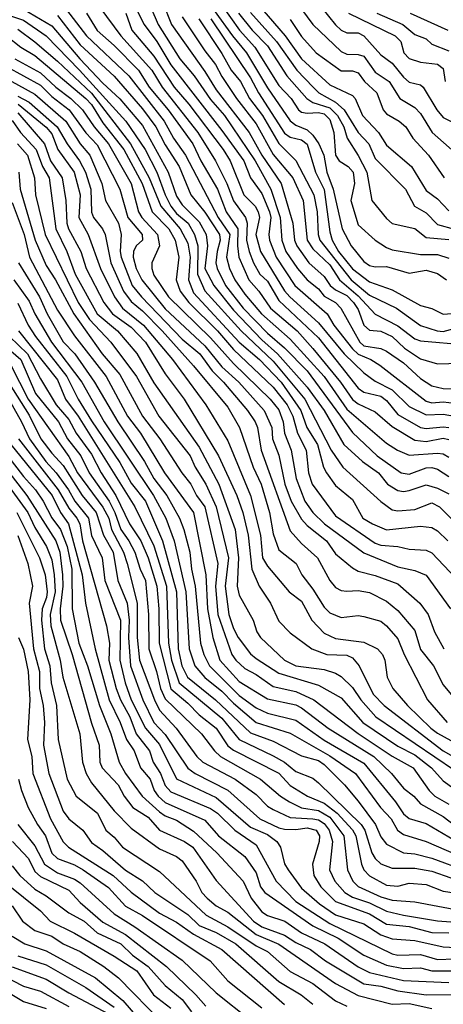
# Model space of a CAD drawing. Header units: metres. Extents: x -51132 to -49532, y -231222 to -229437.
# Tile 276 of 656: x -50989 to -50952, y -230052 to -229965. Entities that reach past the tile are written whole.
import ezdxf

# ---------------------------------------------------------------- set-up
doc = ezdxf.new("R2010")
doc.units = ezdxf.units.M
for name, color, linetype in [('CONTOUR_HALF', 8, 'Continuous'), ('CONTOUR_INDEX', 1, 'Continuous'), ('CONTOUR_INTER', 3, 'Continuous')]:
    doc.layers.add(name, color=color, linetype=linetype)

msp = doc.modelspace()

# ---------------------------------------------------------------- linework, layer by layer
at = {"layer": 'CONTOUR_HALF'}
for points, elevation in [([(-50973.871, -229961.759), (-50970.662, -229966.259), (-50969.414, -229967.759), (-50967.58, -229970.844), (-50965.58, -229973.739), (-50965.08, -229974.117), (-50964.08, -229974.526), (-50963.58, -229974.988), (-50963.042, -229975.759), (-50962.605, -229976.759), (-50962.357, -229978.259), (-50961.786, -229979.759), (-50961.005, -229983.259), (-50960.203, -229984.759), (-50959.08, -229986.131), (-50958.58, -229986.491), (-50958.08, -229986.596), (-50957.08, -229986.562), (-50955.08, -229987.165), (-50953.58, -229986.894), (-50952.58, -229987.18), (-50951.807, -229987.759)], 16.5), ([(-50979.698, -229962.759), (-50978.424, -229965.259), (-50977.317, -229966.759), (-50976.08, -229968.812), (-50971.58, -229974.582), (-50969.642, -229977.259), (-50969.072, -229978.759), (-50968.08, -229980.128), (-50967.4, -229981.759), (-50967.277, -229982.259), (-50967.453, -229983.759), (-50967.404, -229984.259), (-50966.811, -229985.759), (-50965.152, -229988.259), (-50962.324, -229990.759), (-50961.723, -229991.759), (-50960.08, -229993.828), (-50959.58, -229994.306), (-50958.476, -229994.759), (-50957.668, -229995.259), (-50953.58, -229998.439), (-50953.08, -229998.592), (-50952.08, -229998.493), (-50951.08, -229998.632)], 19.5), ([(-50976.823, -229963.259), (-50976.044, -229965.259), (-50973.08, -229969.4), (-50972.08, -229971), (-50969.197, -229974.759), (-50968.077, -229976.759), (-50966.357, -229979.259), (-50965.339, -229982.759), (-50965.178, -229984.259), (-50964.99, -229984.759), (-50963.928, -229986.259), (-50962.58, -229987.448), (-50962.039, -229988.259), (-50961.58, -229988.631), (-50960.58, -229989.121), (-50959.983, -229989.759), (-50959.58, -229990.374), (-50959.068, -229991.759), (-50958.58, -229992.177), (-50957.58, -229992.268), (-50956.58, -229992.755), (-50955.495, -229993.759), (-50954.08, -229994.699), (-50952.58, -229995.146), (-50950.58, -229995.107)], 18.5), ([(-50969.019, -229962.759), (-50966.018, -229966.259), (-50964.58, -229968.278), (-50962.08, -229970.571), (-50960.08, -229971.505), (-50959.855, -229971.759), (-50959.208, -229973.259), (-50957.795, -229974.759), (-50957.08, -229975.879), (-50954.895, -229977.759), (-50953.58, -229979.891), (-50952.58, -229980.621), (-50951.58, -229981.659)], 14.5), ([(-50965.08, -229963.219), (-50963.58, -229965.248), (-50961.08, -229967.633), (-50960.58, -229967.855), (-50959.58, -229967.887), (-50959.08, -229968.048), (-50958.08, -229969.435), (-50956.847, -229970.259), (-50955.901, -229971.759), (-50954.58, -229972.556), (-50954.08, -229973.088), (-50953.074, -229974.759), (-50949.58, -229977.853)], 13.5), ([(-50989.08, -229963.903), (-50986.58, -229965.361), (-50984.112, -229968.259), (-50982.08, -229970.418), (-50980.58, -229971.79), (-50978.58, -229974.144), (-50976.32, -229978.259), (-50975.58, -229980.376), (-50975.08, -229981.132), (-50973.58, -229982.628), (-50972.977, -229983.759), (-50972.868, -229984.759), (-50973.103, -229986.759), (-50972.306, -229988.259), (-50970.58, -229990.438), (-50968.08, -229993.035), (-50966.7, -229994.259), (-50964.08, -229997.2), (-50962.581, -229999.259), (-50960.853, -230002.259), (-50959.214, -230003.759), (-50957.795, -230004.759), (-50956.99, -230005.759), (-50956.08, -230006.33), (-50955.58, -230006.418), (-50955.08, -230006.328), (-50953.58, -230005.816), (-50952.58, -230006.1), (-50951.58, -230006.601)], 22.5), ([(-50985.58, -229963.565), (-50983.509, -229966.259), (-50979.782, -229969.759), (-50976.684, -229973.759), (-50975.85, -229975.259), (-50974.792, -229976.759), (-50971.924, -229982.259), (-50970.904, -229983.759), (-50971.185, -229985.759), (-50970.924, -229986.759), (-50970.46, -229987.759), (-50969.58, -229989.007), (-50968.095, -229990.759), (-50965.58, -229992.974), (-50962.59, -229996.259), (-50960.58, -229999.136), (-50957.08, -230002.147), (-50956.119, -230002.759), (-50955.08, -230003.193), (-50952.58, -230003.021), (-50952.08, -230003.097), (-50951.58, -230003.381)], 21.5), ([(-50982.357, -229963.759), (-50980.484, -229966.259), (-50977.754, -229969.259), (-50976.848, -229970.759), (-50973.697, -229974.759), (-50972.155, -229977.259), (-50971.167, -229979.259), (-50970.58, -229980.776), (-50969.511, -229982.259), (-50969.375, -229982.759), (-50969.407, -229984.259), (-50969.192, -229985.259), (-50968.806, -229986.259), (-50968.236, -229987.259), (-50967.58, -229987.872), (-50966.58, -229989.57), (-50963.08, -229992.868), (-50959.58, -229997.287), (-50959.08, -229997.644), (-50957.58, -229998.017), (-50957.08, -229998.379), (-50956.08, -229999.618), (-50954.08, -230000.774), (-50953.58, -230000.857), (-50952.08, -230000.692), (-50951.58, -230000.752)], 20.5), ([(-50970.117, -229964.259), (-50968.918, -229965.759), (-50967.58, -229967.131), (-50965.854, -229969.759), (-50964.11, -229971.759), (-50963.58, -229972.114), (-50962.08, -229972.598), (-50961.399, -229973.259), (-50960.84, -229974.259), (-50960.548, -229975.259), (-50959.58, -229976.783), (-50958.831, -229978.259), (-50958.378, -229980.759), (-50957.08, -229982.348), (-50956.58, -229982.783), (-50954.58, -229983.24), (-50953.58, -229984.014), (-50951.58, -229984.209)], 15.5), ([(-50960.43, -229964.259), (-50956.32, -229966.259), (-50955.821, -229966.759), (-50955.551, -229967.759), (-50955.08, -229968.257), (-50954.08, -229968.566), (-50952.58, -229968.744), (-50952.08, -229969.13), (-50951.917, -229970.259)], 12.5), ([(-50954.997, -229964.259), (-50951.668, -229965.759)], 11.5), ([(-50973.632, -229964.759), (-50971.58, -229967.798), (-50970.776, -229969.259), (-50969.938, -229970.259), (-50969.15, -229971.759), (-50968.006, -229973.259), (-50966.58, -229975.724), (-50965.08, -229977.231), (-50963.5, -229980.259), (-50963.196, -229981.759), (-50963.099, -229983.759), (-50962.956, -229984.259), (-50960.212, -229987.759), (-50958.58, -229989.091), (-50956.212, -229990.259), (-50954.08, -229991.79), (-50952.624, -229992.259), (-50952.08, -229992.307), (-50950.58, -229991.88)], 17.5), ([(-50989.58, -229965.648), (-50988.08, -229966.783), (-50986.08, -229968.471), (-50983.08, -229971.29), (-50979.63, -229975.759), (-50977.991, -229978.759), (-50976.955, -229981.259), (-50975.262, -229983.259), (-50974.58, -229984.531), (-50974.376, -229985.759), (-50974.538, -229987.759), (-50974.08, -229988.897), (-50970.08, -229993.234), (-50968.277, -229994.759), (-50966.361, -229996.759), (-50964.638, -229999.259), (-50964.094, -230000.759), (-50963.171, -230002.259), (-50962.622, -230004.259), (-50962.379, -230004.759), (-50961.58, -230005.876), (-50960.08, -230007.122), (-50959.161, -230008.759), (-50958.323, -230009.259), (-50957.08, -230009.773), (-50954.08, -230009.469), (-50953.08, -230009.591), (-50952.58, -230009.862), (-50951.689, -230010.759)], 23.5), ([(-50989.839, -229968.259), (-50987.58, -229969.509), (-50986.224, -229970.759), (-50984.898, -229971.759), (-50983.866, -229972.759), (-50982.838, -229974.259), (-50981.576, -229975.759), (-50979.594, -229979.259), (-50978.945, -229981.759), (-50978.648, -229982.259), (-50977.25, -229983.759), (-50977.086, -229984.759), (-50977.757, -229986.259), (-50977.765, -229986.759), (-50977.58, -229987.35), (-50976.29, -229989.259), (-50972.58, -229992.877), (-50970.58, -229995.11), (-50967.323, -229998.259), (-50966.58, -229999.218), (-50966.197, -230000.259), (-50966.083, -230001.259), (-50965.479, -230002.759), (-50965.043, -230005.259), (-50964.267, -230007.259), (-50963.582, -230008.259), (-50962.539, -230009.259), (-50959.08, -230011.797), (-50956.08, -230013.053), (-50954.58, -230013.373), (-50953.58, -230013.79), (-50951.451, -230016.759)], 24.5), ([(-50991.58, -229969.481), (-50988.08, -229971.378), (-50985.35, -229973.759), (-50984.083, -229975.759), (-50983.236, -229976.759), (-50982.156, -229979.259), (-50981.856, -229980.759), (-50980.695, -229982.759), (-50980.461, -229983.759), (-50980.55, -229985.259), (-50980.46, -229985.759), (-50979.483, -229988.259), (-50978.663, -229989.259), (-50975.08, -229992.968), (-50973.535, -229994.259), (-50972.446, -229995.759), (-50971.439, -229996.759), (-50969.345, -229999.259), (-50968.665, -230000.259), (-50968.458, -230000.759), (-50968.128, -230002.759), (-50965.58, -230009.872), (-50964.58, -230010.987), (-50963.179, -230012.259), (-50962.091, -230014.259), (-50961.58, -230014.868), (-50961.08, -230015.129), (-50960.58, -230015.202), (-50959.58, -230015.127), (-50958.58, -230015.298), (-50957.08, -230016.074), (-50956.08, -230016.904), (-50954.58, -230018.67), (-50954.08, -230020.332), (-50952.958, -230021.759), (-50952.08, -230023.449), (-50951.08, -230024.637)], 25.5), ([(-50989.548, -229972.259), (-50987.08, -229974.282), (-50986.58, -229974.879), (-50986.055, -229976.259), (-50984.609, -229978.259), (-50984.072, -229980.259), (-50984.188, -229982.259), (-50983.376, -229983.759), (-50982.279, -229986.759), (-50981.056, -229989.259), (-50980.335, -229990.259), (-50978.486, -229991.759), (-50975.95, -229994.759), (-50972.995, -229998.759), (-50971.08, -230001.953), (-50969.07, -230006.759), (-50968.194, -230010.259), (-50968.023, -230012.259), (-50967.58, -230012.997), (-50965.668, -230015.259), (-50964.58, -230016.064), (-50963.665, -230017.759), (-50962.58, -230018.903), (-50961.58, -230019.361), (-50959.08, -230019.676), (-50957.891, -230020.259), (-50957.434, -230020.759), (-50957.223, -230021.259), (-50957.015, -230022.759), (-50956.533, -230023.759), (-50955.227, -230025.259), (-50953.188, -230027.259), (-50952.58, -230027.708), (-50949.08, -230029.643)], 26.5), ([(-50990.08, -229973.707), (-50989.331, -229974.759), (-50987.948, -229976.259), (-50987.394, -229977.759), (-50986.8, -229978.759), (-50986.219, -229983.259), (-50985.256, -229985.259), (-50984.511, -229987.259), (-50982.58, -229990.748), (-50980.79, -229992.259), (-50979.08, -229994.249), (-50977.58, -229996.828), (-50973.58, -230002.484), (-50971.871, -230005.759), (-50970.425, -230009.759), (-50970.112, -230012.259), (-50970.238, -230014.759), (-50970.08, -230015.551), (-50968.831, -230017.759), (-50968.515, -230018.759), (-50968.197, -230019.259), (-50966.08, -230021.272), (-50965.08, -230021.757), (-50962.58, -230022.105), (-50961.58, -230022.413), (-50961.08, -230022.699), (-50960.08, -230023.689), (-50959.345, -230024.759), (-50958.016, -230026.259), (-50951.08, -230030.971)], 27.5), ([(-50989.488, -229978.259), (-50989.353, -229979.759), (-50988.929, -229981.259), (-50988.043, -229984.259), (-50987.08, -229986.476), (-50986.245, -229987.759), (-50984.646, -229990.759), (-50982.146, -229994.259), (-50980.58, -229996.103), (-50978.57, -229999.759), (-50977.06, -230001.759), (-50975.12, -230004.759), (-50974.323, -230005.759), (-50973.841, -230006.759), (-50973.081, -230007.759), (-50971.944, -230012.759), (-50972.148, -230014.759), (-50971.954, -230017.259), (-50970.705, -230020.759), (-50970.37, -230021.259), (-50969.58, -230021.993), (-50968.58, -230022.525), (-50967.08, -230023.604), (-50965.08, -230024.02), (-50963.474, -230024.759), (-50959.58, -230027.733), (-50956.58, -230029.738), (-50954.744, -230030.759), (-50953.323, -230032.759), (-50952.832, -230033.259), (-50951.58, -230033.972)], 28.5), ([(-50989.504, -229986.259), (-50987.673, -229989.259), (-50986.988, -229990.759), (-50985.58, -229993.205), (-50984.556, -229994.259), (-50982.811, -229996.759), (-50980.772, -230000.259), (-50978.399, -230003.759), (-50977.573, -230005.259), (-50976.452, -230006.759), (-50975.327, -230008.759), (-50974.935, -230009.759), (-50974.406, -230011.759), (-50974.269, -230013.259), (-50973.935, -230014.759), (-50973.46, -230019.759), (-50973.171, -230020.759), (-50972.679, -230021.759), (-50970.08, -230024.397), (-50968.58, -230025.466), (-50967.58, -230025.945), (-50965.08, -230026.568), (-50962.58, -230028.311), (-50959.08, -230030.344), (-50956.287, -230033.759), (-50955.58, -230034.801), (-50955.08, -230035.227), (-50953.58, -230035.679), (-50950.58, -230037.417)], 29.5), ([(-50989.58, -229989.799), (-50988.652, -229991.759), (-50988.007, -229992.759), (-50985.258, -229996.259), (-50984.266, -229998.259), (-50983.08, -230000.174), (-50980.58, -230003.848), (-50979.58, -230005.672), (-50978.32, -230007.259), (-50976.829, -230010.759), (-50975.582, -230015.259), (-50975.455, -230020.259), (-50975.114, -230021.759), (-50974.616, -230022.759), (-50972.151, -230024.759), (-50969.08, -230027.661), (-50967.08, -230028.418), (-50964.58, -230029.706), (-50963.08, -230030.114), (-50962.58, -230030.464), (-50960.78, -230032.259), (-50959.58, -230033.685), (-50958.058, -230035.759), (-50957.58, -230036.827), (-50957.08, -230037.478), (-50955.58, -230038.238), (-50954.58, -230038.332), (-50953.08, -230038.719), (-50950.08, -230039.846)], 30.5), ([(-50990.302, -229992.759), (-50988.726, -229994.259), (-50987.58, -229996.483), (-50986.195, -229998.759), (-50985.08, -230000.072), (-50984.442, -230001.259), (-50983.08, -230003.103), (-50982.225, -230004.759), (-50980.927, -230006.759), (-50979.716, -230009.259), (-50978.718, -230010.759), (-50978.087, -230012.259), (-50977.331, -230014.759), (-50977.158, -230016.759), (-50977.13, -230019.759), (-50976.08, -230023.794), (-50974.58, -230025.06), (-50973.58, -230026.093), (-50972.084, -230027.259), (-50971.08, -230028.829), (-50970.58, -230029.196), (-50966.58, -230031.221), (-50965.58, -230032.306), (-50964.055, -230033.259), (-50962.58, -230033.883), (-50961.425, -230034.759), (-50960.08, -230036.222), (-50959.787, -230036.759), (-50959.29, -230039.259), (-50959.08, -230039.76), (-50958.58, -230040.287), (-50957.08, -230041.1), (-50956.08, -230041.189), (-50955.08, -230040.934), (-50953.58, -230041.039), (-50952.08, -230041.629), (-50951.08, -230041.791)], 31.5), ([(-50990.195, -229995.259), (-50988.669, -229998.259), (-50985.08, -230003.318), (-50984.308, -230004.759), (-50982.08, -230007.778), (-50981.561, -230008.759), (-50981.323, -230009.759), (-50980.262, -230011.759), (-50979.939, -230012.759), (-50979.045, -230016.259), (-50979.044, -230019.259), (-50978.862, -230021.259), (-50977.534, -230024.759), (-50977.08, -230025.663), (-50975.604, -230027.259), (-50973.792, -230029.759), (-50973.264, -230030.259), (-50970.425, -230031.759), (-50968.58, -230033.103), (-50967.58, -230034.128), (-50967.08, -230034.438), (-50965.58, -230035.13), (-50963.58, -230035.246), (-50963.08, -230035.349), (-50962.58, -230035.654), (-50962.146, -230036.259), (-50961.841, -230037.259), (-50962.104, -230039.759), (-50961.639, -230040.759), (-50960.756, -230041.759), (-50960.08, -230042.171), (-50958.58, -230042.653), (-50957.08, -230043.4), (-50955.58, -230043.737), (-50952.58, -230044.24), (-50947.08, -230044.666)], 32.5), ([(-50991.58, -229996.171), (-50989.252, -230000.259), (-50988.539, -230001.759), (-50987.09, -230003.759), (-50986.181, -230004.759), (-50985.096, -230006.259), (-50984.554, -230007.259), (-50983.351, -230008.759), (-50983.08, -230010.282), (-50982.131, -230012.259), (-50981.904, -230014.259), (-50980.511, -230017.759), (-50980.578, -230021.259), (-50980.121, -230023.259), (-50979.579, -230024.759), (-50978.316, -230027.259), (-50977.08, -230028.695), (-50975.58, -230031.742), (-50972.08, -230033.382), (-50969.08, -230035.999), (-50967.58, -230036.63), (-50966.758, -230037.259), (-50966.426, -230037.759), (-50966.08, -230039.209), (-50965.764, -230039.759), (-50964.58, -230041.366), (-50962.975, -230042.759), (-50961.58, -230043.707), (-50959.08, -230044.503), (-50957.58, -230045.479), (-50956.58, -230045.839), (-50954.58, -230045.972), (-50952.08, -230046.525), (-50947.58, -230046.783)], 33.5), ([(-50990.193, -230002.259), (-50986.547, -230006.759), (-50985.807, -230008.259), (-50985.098, -230009.259), (-50983.899, -230013.759), (-50983.606, -230016.259), (-50982.762, -230020.259), (-50981.529, -230024.759), (-50980.563, -230026.759), (-50979.992, -230028.259), (-50979.31, -230029.259), (-50978.768, -230030.759), (-50977.902, -230031.759), (-50977.557, -230032.759), (-50977.207, -230033.259), (-50976.58, -230033.812), (-50973.08, -230035.383), (-50971.901, -230036.759), (-50969.58, -230038.579), (-50968.58, -230040.019), (-50968.175, -230041.259), (-50967.808, -230041.759), (-50963.58, -230044.684), (-50961.351, -230045.759), (-50959.08, -230047.283), (-50957.08, -230048.149), (-50955.58, -230048.448), (-50954.08, -230048.38), (-50953.08, -230048.639), (-50951.08, -230048.638)], 34.5), ([(-50991.08, -230003.781), (-50988.781, -230006.759), (-50986.218, -230010.759), (-50985.857, -230011.759), (-50985.629, -230013.759), (-50985.592, -230014.759), (-50985.839, -230016.759), (-50985.823, -230017.759), (-50984.786, -230020.759), (-50983.08, -230026.827), (-50982.403, -230028.759), (-50982.345, -230030.259), (-50982.146, -230030.759), (-50980.743, -230032.259), (-50980.191, -230033.259), (-50979.435, -230034.259), (-50978.08, -230035.119), (-50977.08, -230036.248), (-50974.876, -230037.259), (-50974.157, -230037.759), (-50972.08, -230040.696), (-50968.798, -230044.259), (-50968.076, -230044.759), (-50966.08, -230045.503), (-50965.08, -230046.157), (-50963.796, -230046.759), (-50962.469, -230047.759), (-50959.08, -230049.791), (-50957.58, -230049.995), (-50956.08, -230050.417), (-50953.58, -230050.756), (-50951.08, -230050.727)], 35.5), ([(-50989.647, -230008.259), (-50987.671, -230012.259), (-50987.147, -230013.759), (-50986.989, -230015.259), (-50987.04, -230015.759), (-50987.418, -230016.759), (-50987.49, -230017.759), (-50987.218, -230020.259), (-50986.738, -230021.759), (-50986.631, -230023.259), (-50986.159, -230025.259), (-50986.015, -230028.259), (-50985.21, -230031.759), (-50984.439, -230033.259), (-50982.552, -230034.759), (-50981.826, -230036.259), (-50981.08, -230036.877), (-50980.344, -230037.759), (-50977.08, -230039.905), (-50972.962, -230043.759), (-50971.08, -230044.779), (-50968.58, -230046.447), (-50967.58, -230046.948), (-50965.58, -230048.705), (-50963.581, -230049.759), (-50961.58, -230051.284), (-50960.58, -230051.751)], 36.5), ([(-50989.52, -230019.259), (-50989.08, -230020.306), (-50988.647, -230022.259), (-50988.524, -230024.759), (-50988.715, -230028.259), (-50988.342, -230029.759), (-50988.26, -230031.259), (-50986.695, -230035.259), (-50985.58, -230037.269), (-50985.103, -230037.759), (-50981.174, -230040.259), (-50979.58, -230041.732), (-50977.08, -230043.558), (-50975.58, -230044.368), (-50974.08, -230045.421), (-50971.593, -230046.759), (-50966.08, -230051.604)], 37.5), ([(-50989.569, -230035.759), (-50988.08, -230037.647), (-50987.206, -230039.259), (-50986.08, -230040.015), (-50984.58, -230040.576), (-50984.08, -230040.901), (-50981.08, -230043.64), (-50979.247, -230044.759), (-50975.08, -230047.724), (-50972.08, -230050.586), (-50969.08, -230052.987)], 38.5), ([(-50990.08, -230039.392), (-50989.393, -230040.259), (-50988.08, -230041.461), (-50987.08, -230042.039), (-50985.08, -230043.535), (-50983.723, -230044.259), (-50982.58, -230045.296), (-50980.486, -230046.259), (-50979.48, -230047.259), (-50978.098, -230048.259), (-50976.58, -230049.937), (-50975.08, -230051.182), (-50974.264, -230052.259)], 39.5), ([(-50990.08, -230042.917), (-50989.167, -230044.259), (-50988.08, -230045.105), (-50986.58, -230045.585), (-50985.58, -230046.262), (-50984.08, -230046.954), (-50981.985, -230048.259), (-50980.708, -230049.259), (-50976.807, -230053.259)], 40.5), ([(-50989.58, -230047.322), (-50987.08, -230048.116), (-50983.58, -230050.111), (-50981.08, -230051.854)], 41.5), ([(-50991.08, -230048.964), (-50989.08, -230049.999), (-50987.58, -230050.432), (-50985.08, -230051.801)], 42.5)]:
    msp.add_lwpolyline(points, dxfattribs=dict(at, elevation=elevation))
at = {"layer": 'CONTOUR_INDEX'}
for points, elevation in [([(-50980.056, -229964.259), (-50979.52, -229965.759), (-50977.58, -229968.051), (-50975.808, -229970.759), (-50974.488, -229972.259), (-50971.478, -229976.259), (-50970.873, -229977.259), (-50969.648, -229980.259), (-50968.648, -229981.259), (-50968.394, -229981.759), (-50968.273, -229982.259), (-50968.597, -229983.759), (-50968.174, -229985.259), (-50966.08, -229988.717), (-50965.594, -229989.259), (-50963.08, -229991.552), (-50960.814, -229994.259), (-50959.08, -229995.959), (-50958.08, -229996.689), (-50956.58, -229997.454), (-50955.08, -229998.921), (-50953.58, -229999.662), (-50952.08, -229999.597), (-50951.08, -229999.752)], 20), ([(-50969.08, -229964.196), (-50966.773, -229966.759), (-50964.978, -229969.259), (-50963.547, -229970.759), (-50963.059, -229971.259), (-50961.58, -229972.087), (-50960.829, -229972.759), (-50959.588, -229974.759), (-50958.644, -229975.759), (-50958.08, -229977.048), (-50955.397, -229979.759), (-50954.605, -229981.259), (-50953.58, -229981.843), (-50952.58, -229982.861), (-50951.08, -229983.276)], 15), ([(-50990.58, -229968.954), (-50987.58, -229970.599), (-50986.58, -229971.585), (-50985.041, -229972.759), (-50983.58, -229974.789), (-50982.58, -229975.844), (-50980.584, -229979.759), (-50979.864, -229982.259), (-50978.621, -229983.759), (-50978.578, -229984.259), (-50979.13, -229984.759), (-50979.381, -229985.259), (-50979.416, -229985.759), (-50979.142, -229986.759), (-50978.646, -229987.759), (-50976.58, -229990.294), (-50973.08, -229993.576), (-50971.58, -229995.413), (-50970.104, -229996.759), (-50967.871, -229999.259), (-50967.193, -230000.759), (-50967.123, -230001.759), (-50966.58, -230003.204), (-50966.049, -230005.759), (-50965.492, -230007.259), (-50964.58, -230008.851), (-50964.08, -230009.413), (-50962.37, -230010.759), (-50961.58, -230011.889), (-50960.08, -230013.136), (-50959.58, -230013.414), (-50958.08, -230013.798), (-50956.08, -230014.544), (-50954.145, -230016.259), (-50953.401, -230017.259), (-50952.866, -230018.759), (-50952.04, -230020.259)], 25), ([(-50989.927, -229987.759), (-50988.58, -229989.637), (-50988.078, -229990.759), (-50986.596, -229993.259), (-50983.919, -229996.759), (-50981.952, -230000.259), (-50977.625, -230006.759), (-50976.535, -230008.759), (-50975.809, -230010.759), (-50974.766, -230015.259), (-50974.473, -230020.259), (-50973.968, -230021.759), (-50973.08, -230022.785), (-50971.58, -230023.99), (-50970.58, -230025.057), (-50968.58, -230026.75), (-50965.58, -230027.702), (-50962.08, -230029.7), (-50959.827, -230031.259), (-50957.605, -230034.259), (-50956.682, -230035.259), (-50956.103, -230036.259), (-50955.58, -230036.644), (-50953.58, -230037.265), (-50950.08, -230038.788)], 30), ([(-50991.58, -230001.874), (-50989.08, -230005.085), (-50988.006, -230006.259), (-50987.324, -230007.259), (-50986.58, -230008.728), (-50985.805, -230009.759), (-50985.226, -230011.259), (-50984.798, -230013.259), (-50984.791, -230016.759), (-50984.196, -230019.759), (-50983.423, -230021.759), (-50982.38, -230025.259), (-50981.377, -230027.759), (-50980.628, -230030.259), (-50980.079, -230031.259), (-50978.623, -230033.259), (-50977.08, -230034.628), (-50976.58, -230034.981), (-50975.58, -230035.37), (-50974.08, -230036.335), (-50972.029, -230038.259), (-50969.722, -230040.759), (-50969.017, -230042.259), (-50968.08, -230043.443), (-50967.58, -230043.776), (-50966.052, -230044.259), (-50964.58, -230045.288), (-50962.52, -230046.259), (-50959.58, -230048.295), (-50958.58, -230048.802), (-50955.58, -230049.491), (-50951.58, -230049.665)], 35), ([(-50990.58, -230040.961), (-50987.58, -230043.35), (-50986.727, -230044.259), (-50984.58, -230045.336), (-50981.08, -230047.349), (-50979.08, -230048.646), (-50977.625, -230050.759), (-50976.08, -230051.949)], 40)]:
    msp.add_lwpolyline(points, dxfattribs=dict(at, elevation=elevation))
at = {"layer": 'CONTOUR_INTER'}
for points, elevation in [([(-50973.216, -229961.259), (-50970.042, -229965.759), (-50968.694, -229967.259), (-50966.58, -229970.622), (-50965.489, -229971.759), (-50964.836, -229972.759), (-50964.58, -229972.96), (-50964.08, -229973.066), (-50963.08, -229972.998), (-50962.58, -229973.12), (-50962.08, -229973.608), (-50961.734, -229974.759), (-50961.572, -229976.759), (-50961.263, -229977.259), (-50960.461, -229977.759), (-50960.019, -229978.259), (-50959.897, -229979.259), (-50960.227, -229980.759), (-50959.58, -229982.911), (-50958.08, -229984.259), (-50957.08, -229984.911), (-50956.58, -229985.096), (-50954.08, -229985.518), (-50952.58, -229985.525), (-50951.58, -229985.838)], 16), ([(-50990.58, -229964.356), (-50989.08, -229964.856), (-50987.086, -229966.259), (-50984.123, -229969.259), (-50980.04, -229973.759), (-50978.338, -229976.259), (-50977.331, -229978.259), (-50976.583, -229980.259), (-50976.074, -229981.259), (-50975.58, -229981.915), (-50974.565, -229982.759), (-50973.999, -229983.759), (-50973.719, -229984.759), (-50973.742, -229987.259), (-50973.08, -229988.717), (-50969.886, -229992.259), (-50967.08, -229994.91), (-50964.276, -229998.259), (-50961.967, -230002.759), (-50960.937, -230004.259), (-50957.58, -230007.294), (-50956.58, -230008.017), (-50956.08, -230008.121), (-50954.58, -230007.988), (-50953.08, -230007.407), (-50952.416, -230007.759), (-50951.08, -230009.073)], 23), ([(-50983.511, -229964.259), (-50982.58, -229965.762), (-50981.08, -229967.086), (-50978.937, -229969.259), (-50977.995, -229970.759), (-50976.333, -229972.759), (-50974.141, -229975.759), (-50973.432, -229977.259), (-50971.977, -229979.759), (-50971.214, -229981.759), (-50970.196, -229983.259), (-50970.227, -229984.759), (-50970.093, -229985.759), (-50969.218, -229987.759), (-50968.334, -229988.759), (-50967.302, -229990.259), (-50964.956, -229992.259), (-50963.58, -229993.798), (-50961.138, -229996.759), (-50960.08, -229998.298), (-50959.58, -229998.692), (-50958.08, -229999.387), (-50956.58, -230000.674), (-50954.58, -230001.875), (-50953.58, -230002.005), (-50952.08, -230001.692), (-50951.58, -230001.829)], 21), ([(-50977.855, -229963.759), (-50977.196, -229965.259), (-50975.303, -229968.259), (-50974.028, -229969.759), (-50972.58, -229971.85), (-50971.362, -229973.259), (-50968.644, -229977.259), (-50967.273, -229979.759), (-50966.462, -229982.259), (-50966.304, -229984.259), (-50965.966, -229985.259), (-50964.936, -229986.759), (-50964.08, -229987.75), (-50963.08, -229988.551), (-50962.58, -229989.187), (-50961.584, -229989.759), (-50961.109, -229990.259), (-50959.44, -229993.259), (-50959.08, -229993.553), (-50957.58, -229993.807), (-50957.08, -229994.045), (-50955.58, -229995.08), (-50954.08, -229996.46), (-50953.08, -229997.087), (-50952.08, -229997.321), (-50950.08, -229997.374)], 19), ([(-50962.811, -229963.759), (-50961.58, -229965.285), (-50961.08, -229965.751), (-50960.58, -229965.969), (-50959.58, -229965.969), (-50959.085, -229966.259), (-50957.58, -229967.932), (-50956.58, -229968.654), (-50955.58, -229969.895), (-50955.08, -229970.316), (-50954.08, -229970.575), (-50953.852, -229970.759), (-50952.652, -229972.759), (-50952.08, -229973.455), (-50950.58, -229974.195)], 13), ([(-50957.937, -229964.259), (-50955.64, -229965.259), (-50954.58, -229966.141), (-50953.58, -229966.512), (-50953.08, -229966.97), (-50951.58, -229967.562)], 12), ([(-50986.08, -229964.445), (-50984.08, -229967.038), (-50981.08, -229969.802), (-50978.58, -229972.682), (-50977.419, -229974.259), (-50976.58, -229975.86), (-50975.349, -229977.759), (-50974.319, -229980.259), (-50973.08, -229981.779), (-50971.797, -229983.759), (-50971.731, -229984.259), (-50972.013, -229985.259), (-50972.115, -229986.259), (-50972, -229986.759), (-50971.283, -229988.259), (-50969.724, -229990.259), (-50967.58, -229992.463), (-50966.08, -229993.756), (-50964.08, -229995.759), (-50960.08, -230001.207), (-50957.91, -230003.259), (-50955.78, -230004.759), (-50955.08, -230004.876), (-50953.58, -230004.326), (-50953.08, -230004.28), (-50952.58, -230004.444), (-50951.58, -230005.075)], 22), ([(-50975.08, -229964.569), (-50973.08, -229967.561), (-50972.139, -229968.759), (-50971.58, -229969.823), (-50970.295, -229971.759), (-50968.58, -229973.989), (-50967.08, -229976.717), (-50965.33, -229978.759), (-50964.434, -229980.759), (-50964.069, -229984.259), (-50963.58, -229985.018), (-50962.08, -229986.427), (-50961.215, -229987.759), (-50959.58, -229989.15), (-50958.08, -229990.763), (-50956.08, -229991.809), (-50954.58, -229992.942), (-50954.08, -229993.121), (-50950.08, -229993.485)], 18), ([(-50972.558, -229964.759), (-50969.08, -229969.945), (-50968.376, -229971.259), (-50966.08, -229974.827), (-50965.58, -229975.169), (-50964.58, -229975.421), (-50964.08, -229975.807), (-50963.351, -229978.259), (-50962.58, -229979.775), (-50962.08, -229983.522), (-50961.882, -229984.259), (-50961.311, -229985.259), (-50960.08, -229986.779), (-50958.58, -229987.914), (-50956.58, -229988.624), (-50954.08, -229990.013), (-50953.08, -229990.285), (-50952.08, -229990.771), (-50950.58, -229990.673)], 17), ([(-50965.58, -229964.807), (-50964.58, -229966.294), (-50963.281, -229967.759), (-50961.08, -229969.321), (-50960.08, -229969.319), (-50959.58, -229969.518), (-50959.02, -229970.259), (-50957.934, -229971.259), (-50957.366, -229972.759), (-50957.08, -229973.131), (-50955.981, -229973.759), (-50955.378, -229974.259), (-50954.773, -229975.259), (-50953.385, -229976.759), (-50952.009, -229978.759)], 14), ([(-50990.58, -229966.256), (-50989.306, -229967.259), (-50988.08, -229967.994), (-50983.566, -229971.759), (-50983.08, -229972.285), (-50982.08, -229973.913), (-50980.237, -229976.259), (-50978.615, -229979.259), (-50977.742, -229981.759), (-50976.261, -229983.259), (-50975.719, -229984.259), (-50975.373, -229985.759), (-50975.626, -229987.759), (-50975.267, -229988.759), (-50974.492, -229989.759), (-50971.976, -229992.259), (-50970.58, -229993.887), (-50967.08, -229997.222), (-50965.83, -229998.759), (-50965.342, -229999.759), (-50964.936, -230001.259), (-50964.168, -230002.759), (-50963.964, -230004.759), (-50963.623, -230005.759), (-50961.58, -230008.562), (-50958.08, -230010.95), (-50957.58, -230011.135), (-50956.08, -230011.265), (-50955.08, -230011.49), (-50953.58, -230011.578), (-50953.08, -230011.825), (-50949.363, -230015.759)], 24), ([(-50989.58, -229971.558), (-50988.58, -229972.086), (-50986.096, -229974.259), (-50985.214, -229975.759), (-50984.136, -229977.259), (-50983.615, -229978.259), (-50983.128, -229979.759), (-50983.08, -229981.796), (-50982.9, -229982.259), (-50982.109, -229983.259), (-50981.871, -229983.759), (-50981.387, -229986.259), (-50980.271, -229988.759), (-50979.58, -229989.661), (-50978.58, -229990.493), (-50976.858, -229992.259), (-50974.08, -229995.316), (-50971.08, -229998.961), (-50970.046, -230000.759), (-50968.821, -230004.259), (-50968.116, -230005.759), (-50967.409, -230008.259), (-50967.08, -230010.137), (-50966.58, -230011.537), (-50965.043, -230012.759), (-50964.559, -230013.759), (-50963.58, -230015.005), (-50962.58, -230016.612), (-50962.08, -230017.107), (-50961.08, -230017.501), (-50959.58, -230017.344), (-50959.08, -230017.416), (-50957.58, -230017.844), (-50957.081, -230018.259), (-50956.08, -230019.387), (-50955.521, -230020.759), (-50953.477, -230024.759), (-50951.726, -230026.759)], 26), ([(-50989.58, -229973.039), (-50987.207, -229975.759), (-50986.694, -229977.259), (-50985.664, -229978.759), (-50985.326, -229980.759), (-50985.257, -229982.759), (-50985.097, -229983.259), (-50984.004, -229985.259), (-50983.539, -229986.759), (-50981.98, -229989.759), (-50981.225, -229990.759), (-50979.58, -229991.924), (-50978.332, -229993.259), (-50976.58, -229996.027), (-50974.899, -229998.259), (-50971.879, -230003.259), (-50970.282, -230006.759), (-50969.749, -230008.259), (-50969.288, -230010.259), (-50968.949, -230013.259), (-50968.306, -230014.759), (-50967.292, -230016.259), (-50966.58, -230017.831), (-50965.58, -230018.852), (-50963.655, -230020.259), (-50962.342, -230020.759), (-50960.58, -230020.837), (-50960.08, -230021.073), (-50959.496, -230021.759), (-50958.266, -230024.259), (-50957.282, -230025.259), (-50952.106, -230029.259), (-50949.58, -230030.71)], 27), ([(-50989.587, -229975.759), (-50988.732, -229976.759), (-50988.097, -229978.759), (-50988.003, -229980.259), (-50987.158, -229983.759), (-50984.266, -229989.759), (-50983.268, -229991.259), (-50981.374, -229993.259), (-50979.115, -229996.259), (-50977.146, -229999.759), (-50974.396, -230003.259), (-50973.958, -230004.259), (-50973.01, -230005.759), (-50972.08, -230007.756), (-50971.005, -230012.259), (-50971.288, -230014.759), (-50970.983, -230017.259), (-50970.58, -230018.486), (-50970.154, -230019.259), (-50969.08, -230020.725), (-50968.58, -230021.138), (-50966.58, -230022.415), (-50963.08, -230023.468), (-50961.08, -230024.596), (-50959.172, -230026.759), (-50956.08, -230028.863), (-50954.58, -230029.628), (-50953.118, -230030.759), (-50952.08, -230031.893), (-50950.205, -230033.259)], 28), ([(-50990.08, -229980.923), (-50989.008, -229983.759), (-50988.53, -229985.759), (-50986.08, -229990.41), (-50984.58, -229992.673), (-50981.778, -229996.259), (-50979.897, -229999.759), (-50978.758, -230001.259), (-50976.637, -230004.759), (-50974.1, -230008.259), (-50972.993, -230013.759), (-50972.87, -230016.759), (-50972.397, -230019.259), (-50971.776, -230021.259), (-50970.08, -230023.153), (-50967.58, -230024.69), (-50965.08, -230025.221), (-50964.58, -230025.47), (-50962.239, -230027.259), (-50958.209, -230029.759), (-50956.643, -230031.259), (-50955.58, -230032.556), (-50954.682, -230033.259), (-50954.08, -230033.932), (-50952.08, -230035.044), (-50950.58, -230036.184)], 29), ([(-50989.518, -229992.259), (-50986.08, -229996.569), (-50985.379, -229998.259), (-50984.259, -229999.759), (-50979.26, -230007.759), (-50977.58, -230011.194), (-50976.471, -230014.759), (-50976.305, -230019.759), (-50976.023, -230021.259), (-50975.346, -230023.259), (-50971.58, -230026.395), (-50970.08, -230028.261), (-50967.08, -230029.692), (-50966.08, -230030.271), (-50965.08, -230031.069), (-50963.58, -230031.665), (-50963.08, -230032.071), (-50959.31, -230035.759), (-50959.003, -230036.259), (-50958.369, -230038.259), (-50958.08, -230038.756), (-50957.58, -230039.23), (-50956.58, -230039.614), (-50954.58, -230039.609), (-50953.08, -230039.856), (-50948.08, -230041.615)], 31), ([(-50991.062, -229993.259), (-50989.306, -229994.759), (-50988.022, -229997.759), (-50985.974, -230000.259), (-50985.2, -230001.759), (-50984.016, -230003.259), (-50983.271, -230004.759), (-50981.522, -230007.259), (-50981.014, -230008.259), (-50980.494, -230009.759), (-50979.782, -230010.759), (-50979.271, -230011.759), (-50978.794, -230013.259), (-50978.332, -230014.259), (-50978.06, -230017.259), (-50978.027, -230020.259), (-50977.342, -230022.259), (-50977.006, -230023.759), (-50976.58, -230024.667), (-50973.39, -230027.759), (-50972.248, -230029.259), (-50971.71, -230029.759), (-50968.176, -230031.759), (-50966.42, -230033.259), (-50965.643, -230033.759), (-50964.58, -230034.297), (-50963.08, -230034.525), (-50962.08, -230035.106), (-50960.843, -230036.759), (-50960.533, -230039.759), (-50960.06, -230040.759), (-50959.58, -230041.219), (-50957.58, -230042.139), (-50956.58, -230042.432), (-50954.58, -230042.582), (-50950.08, -230043.408)], 32), ([(-50991.034, -229995.759), (-50988.58, -229999.691), (-50987.533, -230001.759), (-50986.58, -230003.04), (-50985.58, -230004.11), (-50983.895, -230006.759), (-50982.673, -230008.259), (-50982.023, -230010.259), (-50981.159, -230011.759), (-50980.744, -230014.259), (-50979.946, -230016.259), (-50979.766, -230017.759), (-50979.828, -230019.259), (-50979.655, -230021.759), (-50978.548, -230024.759), (-50977.58, -230026.759), (-50976.58, -230027.816), (-50974.58, -230030.777), (-50973.949, -230031.259), (-50971.08, -230032.722), (-50968.248, -230035.259), (-50966.58, -230036.056), (-50966.08, -230036.16), (-50965.08, -230036.19), (-50964.08, -230036.045), (-50963.282, -230036.259), (-50962.987, -230036.759), (-50963.01, -230037.259), (-50963.612, -230039.259), (-50963.495, -230040.259), (-50962.875, -230041.259), (-50961.58, -230042.531), (-50958.58, -230043.619), (-50957.08, -230044.528), (-50955.08, -230044.737), (-50953.08, -230045.266), (-50951.58, -230045.302)], 33), ([(-50989.518, -230001.759), (-50986.025, -230006.259), (-50985.08, -230007.874), (-50984.361, -230008.759), (-50984.103, -230009.259), (-50983.876, -230010.759), (-50981.76, -230018.259), (-50981.489, -230019.759), (-50981.54, -230021.259), (-50980.898, -230023.759), (-50980.521, -230024.759), (-50979.708, -230026.259), (-50979.135, -230027.759), (-50977.97, -230029.259), (-50977.659, -230030.259), (-50976.991, -230031.259), (-50976.58, -230032.314), (-50976.08, -230032.861), (-50972.58, -230034.336), (-50971.987, -230034.759), (-50970.438, -230036.259), (-50968.58, -230037.56), (-50966.82, -230040.759), (-50965.08, -230042.535), (-50962.08, -230044.487), (-50956.58, -230047.16), (-50956.08, -230047.265), (-50954.08, -230047.224), (-50952.58, -230047.653), (-50951.08, -230047.583)], 34), ([(-50990.58, -230005.68), (-50988.695, -230008.259), (-50988.08, -230009.591), (-50987.03, -230011.259), (-50986.58, -230012.439), (-50986.36, -230013.759), (-50986.292, -230015.259), (-50986.706, -230017.259), (-50986.659, -230018.259), (-50985.833, -230021.259), (-50985.617, -230022.759), (-50984.109, -230027.759), (-50983.857, -230030.259), (-50983.552, -230031.259), (-50983.08, -230032.081), (-50981.08, -230034.564), (-50979.58, -230036.077), (-50977.08, -230037.903), (-50975.58, -230038.561), (-50975.08, -230038.946), (-50973.853, -230040.759), (-50973.347, -230041.759), (-50972.894, -230042.259), (-50972.08, -230042.928), (-50971.08, -230043.487), (-50968.58, -230045.456), (-50966.58, -230046.302), (-50961.587, -230049.759), (-50959.58, -230050.836), (-50956.58, -230051.592), (-50955.08, -230051.527), (-50953.08, -230051.958)], 36), ([(-50989.58, -230010.288), (-50988.691, -230012.759), (-50988.274, -230014.759), (-50988.569, -230016.259), (-50988.185, -230020.259), (-50987.668, -230022.259), (-50987.655, -230023.759), (-50987.343, -230025.259), (-50987.227, -230026.759), (-50987.31, -230028.759), (-50986.841, -230031.259), (-50985.58, -230034.565), (-50985.08, -230035.26), (-50983.835, -230036.259), (-50983.08, -230037.329), (-50982.08, -230038.035), (-50980.08, -230039.779), (-50978.58, -230040.705), (-50977.502, -230041.759), (-50974.58, -230043.673), (-50973.58, -230044.656), (-50972.08, -230045.268), (-50970.369, -230046.259), (-50966.58, -230049.593), (-50964.618, -230050.759), (-50963.58, -230051.603)], 37), ([(-50989.503, -230031.759), (-50989.255, -230032.759), (-50988.659, -230034.259), (-50987.846, -230035.759), (-50987.126, -230036.759), (-50986.58, -230038.28), (-50986.08, -230038.764), (-50984.58, -230039.299), (-50983.812, -230039.759), (-50981.58, -230041.318), (-50980.08, -230042.963), (-50978.58, -230043.773), (-50972.608, -230047.759), (-50971.08, -230049.534), (-50968.08, -230051.899)], 38), ([(-50990.045, -230037.259), (-50988.618, -230038.759), (-50988.08, -230039.894), (-50987.58, -230040.343), (-50985.08, -230041.532), (-50984.08, -230042.631), (-50982.08, -230044.349), (-50980.08, -230045.434), (-50976.456, -230048.259), (-50973.881, -230050.759), (-50973.014, -230051.759)], 39), ([(-50990.08, -230045.6), (-50988.954, -230046.259), (-50987.08, -230046.88), (-50982.718, -230049.259), (-50980.306, -230051.259), (-50979.022, -230052.759)], 41), ([(-50990.08, -230048.29), (-50987.08, -230049.376), (-50985.08, -230050.583), (-50981.58, -230052.43)], 42), ([(-50991.08, -230050.136), (-50989.08, -230051.349), (-50987.08, -230051.982)], 43)]:
    msp.add_lwpolyline(points, dxfattribs=dict(at, elevation=elevation))

doc.saveas('drawing.dxf')
